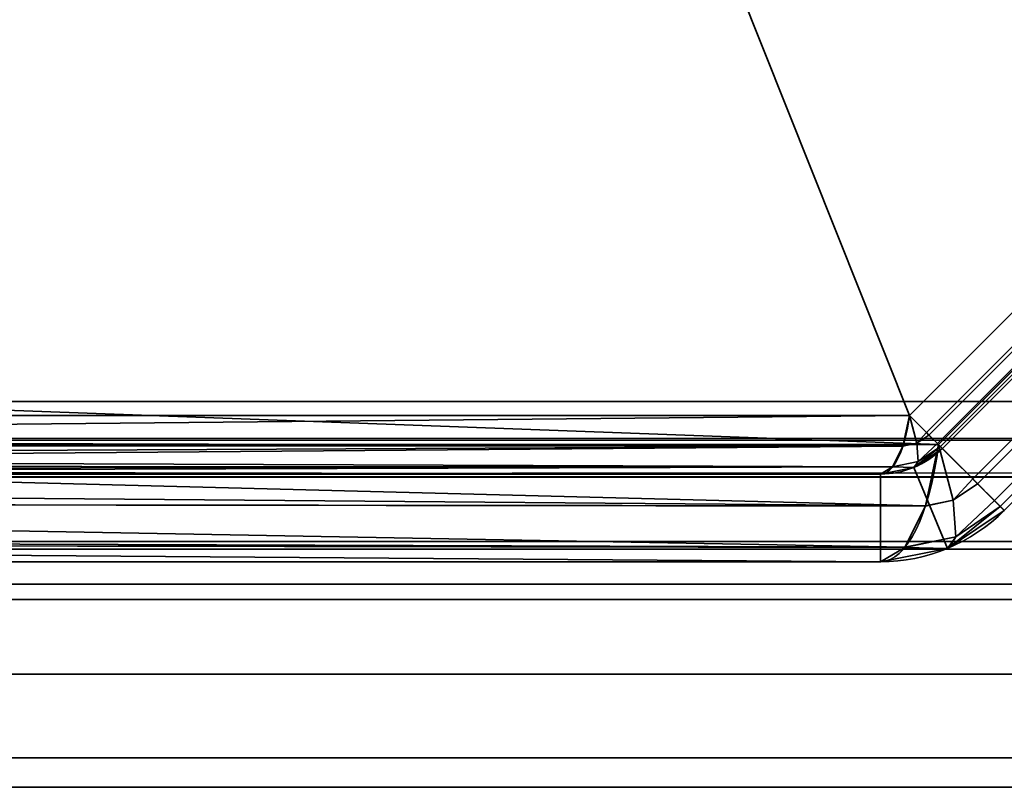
# Model space of a CAD drawing. Header units: millimetres. Extents: x -527 to 5177, y -116 to 161.
# Tile 660 of 1056: x 2561 to 2569, y -29 to -23. Entities that reach past the tile are written whole.
import ezdxf

# ---------------------------------------------------------------- set-up
doc = ezdxf.new("R2010")
doc.units = ezdxf.units.MM
doc.layers.add('151', color=7, linetype='Continuous', true_color=0xffffff)

# ---------------------------------------------------------------- blocks, each defined once
blk = doc.blocks.new('UG_SURFACE_212')
at = {"layer": '151', "color": 252, "linetype": 'Continuous', "lineweight": 35}
for points in [[(2571.9199, -27.8, 2023.33), (2571.9199, -27.8, -7.75), (2523.0801, -27.8, -7.75), (2523.0801, -27.8, 2072.17)], [(2571.9199, -27.8, 2023.33), (2523.0801, -27.8, 2072.17), (2523.0801, -29.3, 2072.17), (2571.9199, -29.3, 2023.33)], [(2571.9199, -29.3, -7.75), (2523.0801, -29.3, -7.75), (2523.0801, -27.8, -7.75), (2571.9199, -27.8, -7.75)], [(2571.9199, -29.3, 2023.33), (2523.0801, -29.3, 2072.17), (2523.0801, -29.3, -7.75), (2571.9199, -29.3, -7.75)]]:
    blk.add_3dface(points, dxfattribs=at)
blk = doc.blocks.new('UG_SURFACE_213')
at = {"layer": '151', "color": 252, "linetype": 'Continuous', "lineweight": 35}
for points in [[(2571.9199, -27.8, 2023.33), (2571.9199, -27.8, -7.75), (2523.0801, -27.8, -7.75), (2523.0801, -27.8, 2072.17)], [(2571.9199, -27.8, 2023.33), (2523.0801, -27.8, 2072.17), (2523.0801, -29.3, 2072.17), (2571.9199, -29.3, 2023.33)], [(2571.9199, -29.3, -7.75), (2523.0801, -29.3, -7.75), (2523.0801, -27.8, -7.75), (2571.9199, -27.8, -7.75)], [(2571.9199, -29.3, 2023.33), (2523.0801, -29.3, 2072.17), (2523.0801, -29.3, -7.75), (2571.9199, -29.3, -7.75)]]:
    blk.add_3dface(points, dxfattribs=at)
blk = doc.blocks.new('UG_SURFACE_214')
at = {"layer": '151', "color": 252, "linetype": 'Continuous', "lineweight": 35}
for points in [[(2520, -9.3, 2075.2499), (2520, -26.22, 2075.2499), (3480, -26.22, 2075.2499), (3480, -9.3, 2075.2499)], [(2521.5001, -9.3, 2073.75), (3478.4999, -9.3, 2073.75), (3478.4999, -26.22, 2073.75), (2521.5001, -26.22, 2073.75)], [(3480, -26.22, 2075.2499), (2520, -26.22, 2075.2499), (2520.0591, -26.8209, 2075.1908)], [(3479.9409, -26.8209, 2075.1908), (3480, -26.22, 2075.2499), (2520.0591, -26.8209, 2075.1908)], [(2521.5304, -26.5282, 2073.7197), (2521.5001, -26.22, 2073.75), (3478.4999, -26.22, 2073.75)], [(2521.5304, -26.5282, 2073.7197), (3478.4999, -26.22, 2073.75), (3478.4696, -26.5282, 2073.7197)], [(3478.4696, -26.5282, 2073.7197), (3478.3797, -26.8246, 2073.6296), (2521.6203, -26.8246, 2073.6296), (2521.5304, -26.5282, 2073.7197)], [(2520.0591, -26.8209, 2075.1908), (2520.2343, -27.3987, 2075.0155), (3479.7657, -27.3987, 2075.0155), (3479.9409, -26.8209, 2075.1908)], [(3478.0371, -27.3372, 2073.2872), (2521.9629, -27.3372, 2073.2872), (2521.6203, -26.8246, 2073.6296), (3478.3797, -26.8246, 2073.6296)], [(3477.5248, -27.6797, 2072.7746), (2522.4752, -27.6797, 2072.7746), (2521.9629, -27.3372, 2073.2872), (3478.0371, -27.3372, 2073.2872)], [(3479.7657, -27.3987, 2075.0155), (2520.2343, -27.3987, 2075.0155), (2520.9022, -28.3979, 2074.348), (3479.0978, -28.3979, 2074.348)], [(3476.9199, -27.8, 2072.17), (2523.0801, -27.8, 2072.17), (2522.4752, -27.6797, 2072.7746), (3477.5248, -27.6797, 2072.7746)], [(2571.9199, -29.3, 2023.33), (2523.0801, -29.3, 2072.17), (2523.0801, -27.8, 2072.17), (2571.9199, -27.8, 2023.33)], [(2523.0801, -27.8, 2072.17), (3476.9199, -27.8, 2072.17), (3428.0801, -27.8, 2023.33), (2571.9199, -27.8, 2023.33)], [(3479.0978, -28.3979, 2074.348), (2520.9022, -28.3979, 2074.348), (2521.9014, -29.0655, 2073.3488), (3478.0986, -29.0655, 2073.3488)], [(3478.0986, -29.0655, 2073.3488), (2521.9014, -29.0655, 2073.3488), (2523.0801, -29.3, 2072.17), (3476.9199, -29.3, 2072.17)], [(2523.0801, -29.3, 2072.17), (2571.9199, -29.3, 2023.33), (3428.0801, -29.3, 2023.33), (3476.9199, -29.3, 2072.17)]]:
    blk.add_3dface(points, dxfattribs=at)
blk = doc.blocks.new('UG_SURFACE_282')
at = {"layer": '151', "color": 252, "linetype": 'Continuous', "lineweight": 35}
for points in [[(2558.8675, -2.8266, 1159.1071), (2548.8267, -12.8675, 1159.1071), (2548.8267, -26.3324, 1164.1695), (2568.2526, -26.3324, 1171.4731)], [(2568.2526, -26.3324, 1171.4731), (2572.3324, -22.2525, 1171.4731), (2572.3324, -2.8266, 1164.1695), (2558.8675, -2.8266, 1159.1071)], [(2572.3324, -22.2525, 998.5269), (2568.2526, -26.3324, 998.5269), (2548.8267, -26.3324, 1005.8305), (2548.8267, -12.8675, 1010.893)], [(2572.5648, -22.4849, 1170.855), (2568.4848, -26.5648, 1170.855), (2549.5267, -25.8676, 1163.4651), (2549.5267, -13.1575, 1158.6864)], [(2549.5267, -13.1575, 1011.3136), (2549.5267, -25.8676, 1006.5348), (2568.4848, -26.5648, 999.1449), (2572.5648, -22.4849, 999.1449)], [(2568.3887, -26.4687, 1171.634), (2572.4688, -22.3888, 1171.634), (2572.3324, -22.2525, 1171.4731), (2568.2526, -26.3324, 1171.4731)], [(2572.4688, -22.3888, 998.3661), (2568.3887, -26.4687, 998.3661), (2568.2526, -26.3324, 998.5269), (2572.3324, -22.2525, 998.5269)], [(2572.4883, -22.4084, 1171.6572), (2572.4688, -22.3888, 1171.634), (2568.3887, -26.4687, 1171.634), (2568.4085, -26.4883, 1171.6572)], [(2568.4085, -26.4883, 998.3429), (2568.3887, -26.4687, 998.3661), (2572.4688, -22.3888, 998.3661), (2572.4883, -22.4084, 998.3429)], [(2568.4085, -26.4883, 1171.6572), (2568.476, -26.556, 1171.8491), (2572.556, -22.4761, 1171.8491), (2572.4883, -22.4084, 1171.6572)], [(2572.4883, -22.4084, 998.3429), (2572.556, -22.4761, 998.1508), (2568.476, -26.556, 998.1508), (2568.4085, -26.4883, 998.3429)], [(2572.5789, -22.499, 1171.9142), (2572.556, -22.4761, 1171.8491), (2568.476, -26.556, 1171.8491), (2568.4991, -26.5789, 1171.9142)], [(2568.4991, -26.5789, 998.0857), (2568.476, -26.556, 998.1508), (2572.556, -22.4761, 998.1508), (2572.5789, -22.499, 998.0857)], [(2572.8374, -22.7575, 1171.1767), (2568.7575, -26.8374, 1171.1767), (2568.4848, -26.5648, 1170.855), (2572.5648, -22.4849, 1170.855)], [(2568.7575, -26.8374, 998.8233), (2572.8374, -22.7575, 998.8233), (2572.5648, -22.4849, 999.1449), (2568.4848, -26.5648, 999.1449)], [(2568.4991, -26.5789, 1171.9142), (2568.5151, -26.595, 1172.0912), (2572.5949, -22.5151, 1172.0912), (2572.5789, -22.499, 1171.9142)], [(2572.5789, -22.499, 998.0857), (2572.5949, -22.5151, 997.9088), (2568.5151, -26.595, 997.9088), (2568.4991, -26.5789, 998.0857)], [(2572.5949, -22.5151, 1172.0912), (2568.5151, -26.595, 1172.0912), (2568.5151, -26.595, 1190.0001), (2572.5949, -22.5151, 1190.0001)], [(2568.5151, -26.595, 997.9088), (2572.5949, -22.5151, 997.9088), (2572.5949, -22.5151, 980), (2568.5151, -26.595, 980)], [(2572.5949, -22.5151, 1190.0001), (2568.5151, -26.595, 1190.0001), (2569.01, -27.0899, 1190.0001), (2573.0898, -23.0101, 1190.0001)], [(2573.0898, -23.0101, 980), (2569.01, -27.0899, 980), (2568.5151, -26.595, 980), (2572.5949, -22.5151, 980)], [(2568.7969, -26.8767, 1171.223), (2568.7575, -26.8374, 1171.1767), (2572.8374, -22.7575, 1171.1767), (2572.8767, -22.7968, 1171.223)], [(2572.8767, -22.7968, 998.7769), (2572.8374, -22.7575, 998.8233), (2568.7575, -26.8374, 998.8233), (2568.7969, -26.8767, 998.7769)], [(2572.8767, -22.7968, 1171.223), (2573.0119, -22.9321, 1171.6071), (2568.9321, -27.012, 1171.6071), (2568.7969, -26.8767, 1171.223)], [(2568.7969, -26.8767, 998.7769), (2568.9321, -27.012, 998.3928), (2573.0119, -22.9321, 998.3928), (2572.8767, -22.7968, 998.7769)], [(2568.9778, -27.0578, 1171.7373), (2568.9321, -27.012, 1171.6071), (2573.0119, -22.9321, 1171.6071), (2573.0579, -22.9779, 1171.7373)], [(2573.0579, -22.9779, 998.2627), (2573.0119, -22.9321, 998.3928), (2568.9321, -27.012, 998.3928), (2568.9778, -27.0578, 998.2627)], [(2573.0579, -22.9779, 1171.7373), (2573.0898, -23.0101, 1172.0912), (2569.01, -27.0899, 1172.0912), (2568.9778, -27.0578, 1171.7373)], [(2568.9778, -27.0578, 998.2627), (2569.01, -27.0899, 997.9088), (2573.0898, -23.0101, 997.9088), (2573.0579, -22.9779, 998.2627)], [(2569.01, -27.0899, 1172.0912), (2573.0898, -23.0101, 1172.0912), (2573.0898, -23.0101, 1190.0001), (2569.01, -27.0899, 1190.0001)], [(2573.0898, -23.0101, 997.9088), (2569.01, -27.0899, 997.9088), (2569.01, -27.0899, 980), (2573.0898, -23.0101, 980)], [(2568.4848, -26.5648, 1170.855), (2549.4075, -26.5648, 1163.6825), (2549.5267, -25.8676, 1163.4651)], [(2549.5267, -25.8676, 1006.5348), (2549.4075, -26.5648, 1006.3175), (2568.4848, -26.5648, 999.1449)], [(2568.2526, -26.3324, 1171.4731), (2548.8267, -26.3324, 1164.1695), (2548.7909, -26.5217, 1164.2646)], [(2548.7909, -26.5217, 1164.2646), (2568.2003, -26.5766, 1171.6117), (2568.2526, -26.3324, 1171.4731)], [(2568.2526, -26.3324, 998.5269), (2568.2003, -26.5766, 998.3883), (2548.7909, -26.5217, 1005.7354)], [(2548.7909, -26.5217, 1005.7354), (2548.8267, -26.3324, 1005.8305), (2568.2526, -26.3324, 998.5269)], [(2568.3112, -26.5545, 998.3545), (2568.2001, -26.578, 998.3875), (2568.2003, -26.5766, 998.3883), (2568.2526, -26.3324, 998.5269)], [(2568.3112, -26.5545, 1171.6455), (2568.2526, -26.3324, 1171.4731), (2568.2003, -26.5766, 1171.6117)], [(2568.3887, -26.4687, 1171.634), (2568.2526, -26.3324, 1171.4731), (2568.3112, -26.5545, 1171.6455)], [(2568.3112, -26.5545, 998.3545), (2568.2526, -26.3324, 998.5269), (2568.3887, -26.4687, 998.3661)], [(2568.3112, -26.5545, 1171.6455), (2568.4085, -26.4883, 1171.6572), (2568.3887, -26.4687, 1171.634)], [(2568.3887, -26.4687, 998.3661), (2568.4085, -26.4883, 998.3429), (2568.3112, -26.5545, 998.3545)], [(2568.476, -26.556, 1171.8491), (2568.4085, -26.4883, 1171.6572), (2568.3112, -26.5545, 1171.6455), (2568.3208, -26.7002, 1171.8929)], [(2568.3208, -26.7002, 998.1071), (2568.3112, -26.5545, 998.3545), (2568.4085, -26.4883, 998.3429), (2568.476, -26.556, 998.1508)], [(2568.2001, -26.578, 998.3875), (2548.6915, -26.7352, 1005.471), (2548.7366, -26.6713, 1005.5912)], [(2568.2001, -26.578, 998.3875), (2568.1183, -26.7412, 998.1701), (2548.6915, -26.7352, 1005.471)], [(2568.2001, -26.578, 1171.6125), (2548.7728, -26.5714, 1164.3126), (2548.7366, -26.6713, 1164.4089)], [(2568.2001, -26.578, 998.3875), (2548.7366, -26.6713, 1005.5912), (2548.7728, -26.5714, 1005.6875)], [(2568.1183, -26.7412, 1171.8299), (2568.2001, -26.578, 1171.6125), (2548.7366, -26.6713, 1164.4089)], [(2548.7909, -26.5217, 1164.2646), (2548.7728, -26.5714, 1164.3126), (2568.2003, -26.5766, 1171.6117)], [(2568.2003, -26.5766, 998.3883), (2548.7728, -26.5714, 1005.6875), (2548.7909, -26.5217, 1005.7354)], [(2568.2001, -26.578, 1171.6125), (2568.2003, -26.5766, 1171.6117), (2548.7728, -26.5714, 1164.3126)], [(2548.7728, -26.5714, 1005.6875), (2568.2003, -26.5766, 998.3883), (2568.2001, -26.578, 998.3875)], [(2568.3806, -27.0531, 1171.1322), (2549.1848, -26.895, 1163.7784), (2549.4075, -26.5648, 1163.6825)], [(2549.4075, -26.5648, 1006.3175), (2549.1848, -26.895, 1006.2215), (2568.3806, -27.0531, 998.8678)], [(2549.4075, -26.5648, 1163.6825), (2568.4848, -26.5648, 1170.855), (2568.3806, -27.0531, 1171.1322)], [(2568.3806, -27.0531, 998.8678), (2568.4848, -26.5648, 999.1449), (2549.4075, -26.5648, 1006.3175)], [(2568.3208, -26.7002, 1171.8929), (2568.3112, -26.5545, 1171.6455), (2568.2001, -26.578, 1171.6125), (2568.1183, -26.7412, 1171.8299)], [(2568.1183, -26.7412, 998.1701), (2568.2001, -26.578, 998.3875), (2568.3112, -26.5545, 998.3545), (2568.3208, -26.7002, 998.1071)], [(2568.2003, -26.5766, 1171.6117), (2568.2001, -26.578, 1171.6125), (2568.3112, -26.5545, 1171.6455)], [(2568.2957, -26.7416, 1172.0912), (2568.5151, -26.595, 1172.0912), (2568.4991, -26.5789, 1171.9142)], [(2568.4991, -26.5789, 1171.9142), (2568.3208, -26.7002, 1171.8929), (2568.2957, -26.7416, 1172.0912)], [(2568.2957, -26.7416, 997.9088), (2568.3208, -26.7002, 998.1071), (2568.4991, -26.5789, 998.0857)], [(2568.4991, -26.5789, 998.0857), (2568.5151, -26.595, 997.9088), (2568.2957, -26.7416, 997.9088)], [(2568.3208, -26.7002, 1171.8929), (2568.4991, -26.5789, 1171.9142), (2568.476, -26.556, 1171.8491)], [(2568.476, -26.556, 998.1508), (2568.4991, -26.5789, 998.0857), (2568.3208, -26.7002, 998.1071)], [(2568.3806, -27.0531, 1171.1322), (2568.4848, -26.5648, 1170.855), (2568.6023, -27.0091, 1171.1998)], [(2568.6023, -27.0091, 998.8002), (2568.4848, -26.5648, 999.1449), (2568.3806, -27.0531, 998.8678)], [(2568.6023, -27.0091, 1171.1998), (2568.4848, -26.5648, 1170.855), (2568.7575, -26.8374, 1171.1767)], [(2568.7575, -26.8374, 998.8233), (2568.4848, -26.5648, 999.1449), (2568.6023, -27.0091, 998.8002)], [(2568.2881, -26.7467, 1190.0001), (2568.5151, -26.595, 1190.0001), (2568.5151, -26.595, 1172.0912), (2568.2957, -26.7416, 1172.0912)], [(2568.5151, -26.595, 980), (2568.2881, -26.7467, 980), (2568.2881, -26.7467, 997.9088), (2568.2957, -26.7416, 997.9088)], [(2568.5151, -26.595, 1190.0001), (2568.2881, -26.7467, 1190.0001), (2568.5558, -27.3934, 1190.0001), (2569.01, -27.0899, 1190.0001)], [(2569.01, -27.0899, 980), (2568.5558, -27.3934, 980), (2568.2881, -26.7467, 980), (2568.5151, -26.595, 980)], [(2568.2957, -26.7416, 997.9088), (2568.5151, -26.595, 997.9088), (2568.5151, -26.595, 980)], [(2568.1174, -26.7431, 1171.8326), (2548.6915, -26.7352, 1164.529), (2548.6689, -26.767, 1164.5888)], [(2568.1174, -26.7431, 998.1675), (2548.6689, -26.767, 1005.4111), (2548.6915, -26.7352, 1005.471)], [(2548.7366, -26.6713, 1164.4089), (2548.6915, -26.7352, 1164.529), (2568.1183, -26.7412, 1171.8299)], [(2568.1174, -26.7431, 1171.8326), (2568.1183, -26.7412, 1171.8299), (2548.6915, -26.7352, 1164.529)], [(2548.6915, -26.7352, 1005.471), (2568.1183, -26.7412, 998.1701), (2568.1174, -26.7431, 998.1675)], [(2568.2881, -26.7467, 1172.0912), (2568.3208, -26.7002, 1171.8929), (2568.1174, -26.7431, 1171.8326)], [(2568.1183, -26.7412, 1171.8299), (2568.1174, -26.7431, 1171.8326), (2568.3208, -26.7002, 1171.8929)], [(2568.3208, -26.7002, 998.1071), (2568.1174, -26.7431, 998.1675), (2568.1183, -26.7412, 998.1701)], [(2568.1174, -26.7431, 998.1675), (2568.3208, -26.7002, 998.1071), (2568.2881, -26.7467, 997.9088)], [(2568.2881, -26.7467, 1172.0912), (2568.2957, -26.7416, 1172.0912), (2568.3208, -26.7002, 1171.8929)], [(2568.3208, -26.7002, 998.1071), (2568.2957, -26.7416, 997.9088), (2568.2881, -26.7467, 997.9088)], [(2548.5942, -26.8, 1005.2124), (2568.0201, -26.8, 997.9088), (2568.0201, -26.8, 980), (2547.6, -26.8, 980)], [(2568.0201, -27.5, 980), (2547.6, -27.5, 980), (2547.6, -26.8, 980), (2568.0201, -26.8, 980)], [(2568.1174, -26.7431, 998.1675), (2548.5942, -26.8, 1005.2124), (2548.6689, -26.767, 1005.4111)], [(2568.1174, -26.7431, 998.1675), (2568.0201, -26.8, 997.9088), (2548.5942, -26.8, 1005.2124)], [(2548.6689, -26.767, 1164.5888), (2548.5942, -26.8, 1164.7875), (2568.0201, -26.8, 1172.0912)], [(2568.0201, -26.8, 1172.0912), (2548.5942, -26.8, 1164.7875), (2549, -26.8, 1165)], [(2568.0201, -26.8, 1172.0912), (2568.1174, -26.7431, 1171.8326), (2548.6689, -26.767, 1164.5888)], [(2549, -26.8, 1165), (2568.0201, -26.8, 1190.0001), (2568.0201, -26.8, 1172.0912)], [(2549, -26.8, 1165), (2551.0001, -26.8, 1190.0001), (2568.0201, -26.8, 1190.0001)], [(2568.0201, -26.8, 1190.0001), (2551.0001, -26.8, 1190.0001), (2551.0001, -27.5, 1190.0001), (2568.0201, -27.5, 1190.0001)], [(2568.1174, -26.7431, 1171.8326), (2568.0201, -26.8, 1172.0912), (2568.2881, -26.7467, 1172.0912)], [(2568.2881, -26.7467, 997.9088), (2568.0201, -26.8, 997.9088), (2568.1174, -26.7431, 998.1675)], [(2568.0201, -26.8, 1172.0912), (2568.0201, -26.8, 1190.0001), (2568.2881, -26.7467, 1190.0001), (2568.2881, -26.7467, 1172.0912)], [(2568.0201, -26.8, 980), (2568.0201, -26.8, 997.9088), (2568.2881, -26.7467, 997.9088), (2568.2881, -26.7467, 980)], [(2568.0201, -27.5, 1190.0001), (2568.5558, -27.3934, 1190.0001), (2568.2881, -26.7467, 1190.0001), (2568.0201, -26.8, 1190.0001)], [(2568.0201, -26.8, 980), (2568.2881, -26.7467, 980), (2568.5558, -27.3934, 980), (2568.0201, -27.5, 980)], [(2568.2957, -26.7416, 1172.0912), (2568.2881, -26.7467, 1172.0912), (2568.2881, -26.7467, 1190.0001)], [(2568.3806, -27.0531, 1171.1322), (2548.9883, -27.0309, 1163.8631), (2549.1848, -26.895, 1163.7784)], [(2549.1848, -26.895, 1006.2215), (2548.9883, -27.0309, 1006.1369), (2568.3806, -27.0531, 998.8678)], [(2568.7575, -26.8374, 1171.1767), (2568.7969, -26.8767, 1171.223), (2568.6023, -27.0091, 1171.1998)], [(2568.6023, -27.0091, 998.8002), (2568.7969, -26.8767, 998.7769), (2568.7575, -26.8374, 998.8233)], [(2568.6216, -27.3003, 1171.6945), (2568.6023, -27.0091, 1171.1998), (2568.7969, -26.8767, 1171.223), (2568.9321, -27.012, 1171.6071)], [(2568.9321, -27.012, 998.3928), (2568.7969, -26.8767, 998.7769), (2568.6023, -27.0091, 998.8002), (2568.6216, -27.3003, 998.3054)], [(2568.2166, -27.3824, 1171.5686), (2548.5735, -27.3178, 1164.0419), (2548.9883, -27.0309, 1163.8631)], [(2548.9883, -27.0309, 1006.1369), (2548.5735, -27.3178, 1005.9581), (2568.2166, -27.3824, 998.4314)], [(2548.9883, -27.0309, 1163.8631), (2568.3806, -27.0531, 1171.1322), (2568.3801, -27.056, 1171.1339)], [(2548.9883, -27.0309, 1163.8631), (2568.3801, -27.056, 1171.1339), (2568.2166, -27.3824, 1171.5686)], [(2568.2166, -27.3824, 998.4314), (2568.3801, -27.056, 998.8661), (2548.9883, -27.0309, 1006.1369)], [(2568.3801, -27.056, 998.8661), (2568.3806, -27.0531, 998.8678), (2548.9883, -27.0309, 1006.1369)], [(2568.2166, -27.3824, 1171.5686), (2568.3801, -27.056, 1171.1339), (2568.6023, -27.0091, 1171.1998), (2568.6216, -27.3003, 1171.6945)], [(2568.6216, -27.3003, 998.3054), (2568.6023, -27.0091, 998.8002), (2568.3801, -27.056, 998.8661), (2568.2166, -27.3824, 998.4314)], [(2568.6023, -27.0091, 1171.1998), (2568.3801, -27.056, 1171.1339), (2568.3806, -27.0531, 1171.1322)], [(2568.3806, -27.0531, 998.8678), (2568.3801, -27.056, 998.8661), (2568.6023, -27.0091, 998.8002)], [(2568.9321, -27.012, 1171.6071), (2568.9778, -27.0578, 1171.7373), (2568.6216, -27.3003, 1171.6945)], [(2568.6216, -27.3003, 998.3054), (2568.9778, -27.0578, 998.2627), (2568.9321, -27.012, 998.3928)], [(2569.01, -27.0899, 1190.0001), (2568.5558, -27.3934, 1190.0001), (2568.5558, -27.3934, 1172.0912), (2568.5713, -27.3832, 1172.0912)], [(2568.5558, -27.3934, 980), (2569.01, -27.0899, 980), (2569.01, -27.0899, 997.9088), (2568.5713, -27.3832, 997.9088)], [(2568.5713, -27.3832, 1172.0912), (2568.6216, -27.3003, 1171.6945), (2568.9778, -27.0578, 1171.7373)], [(2568.9778, -27.0578, 1171.7373), (2569.01, -27.0899, 1172.0912), (2568.5713, -27.3832, 1172.0912)], [(2568.5713, -27.3832, 997.9088), (2569.01, -27.0899, 997.9088), (2568.9778, -27.0578, 998.2627)], [(2568.9778, -27.0578, 998.2627), (2568.6216, -27.3003, 998.3054), (2568.5713, -27.3832, 997.9088)], [(2568.5713, -27.3832, 1172.0912), (2569.01, -27.0899, 1172.0912), (2569.01, -27.0899, 1190.0001)], [(2568.0201, -27.5, 1172.0912), (2547.6589, -27.5, 1164.436), (2548.388, -27.3547, 1164.1217)], [(2548.388, -27.3547, 1005.8782), (2547.6589, -27.5, 1005.5641), (2568.0201, -27.5, 997.9088)], [(2568.2166, -27.3824, 1171.5686), (2548.388, -27.3547, 1164.1217), (2548.5735, -27.3178, 1164.0419)], [(2548.5735, -27.3178, 1005.9581), (2548.388, -27.3547, 1005.8782), (2568.2166, -27.3824, 998.4314)], [(2548.388, -27.3547, 1164.1217), (2568.2166, -27.3824, 1171.5686), (2568.2147, -27.3863, 1171.5738)], [(2548.388, -27.3547, 1164.1217), (2568.2147, -27.3863, 1171.5738), (2568.0201, -27.5, 1172.0912)], [(2568.0201, -27.5, 997.9088), (2568.2147, -27.3863, 998.4262), (2548.388, -27.3547, 1005.8782)], [(2568.2147, -27.3863, 998.4262), (2568.2166, -27.3824, 998.4314), (2548.388, -27.3547, 1005.8782)], [(2568.6216, -27.3003, 1171.6945), (2568.2147, -27.3863, 1171.5738), (2568.2166, -27.3824, 1171.5686)], [(2568.2147, -27.3863, 1171.5738), (2568.6216, -27.3003, 1171.6945), (2568.5558, -27.3934, 1172.0912)], [(2568.5558, -27.3934, 997.9088), (2568.6216, -27.3003, 998.3054), (2568.2147, -27.3863, 998.4262)], [(2568.2166, -27.3824, 998.4314), (2568.2147, -27.3863, 998.4262), (2568.6216, -27.3003, 998.3054)], [(2568.6216, -27.3003, 1171.6945), (2568.5713, -27.3832, 1172.0912), (2568.5558, -27.3934, 1172.0912)], [(2568.5558, -27.3934, 997.9088), (2568.5713, -27.3832, 997.9088), (2568.6216, -27.3003, 998.3054)], [(2568.5558, -27.3934, 1172.0912), (2568.0201, -27.5, 1172.0912), (2568.2147, -27.3863, 1171.5738)], [(2568.2147, -27.3863, 998.4262), (2568.0201, -27.5, 997.9088), (2568.5558, -27.3934, 997.9088)], [(2568.5558, -27.3934, 1172.0912), (2568.5558, -27.3934, 1190.0001), (2568.0201, -27.5, 1190.0001), (2568.0201, -27.5, 1172.0912)], [(2568.5558, -27.3934, 980), (2568.5558, -27.3934, 997.9088), (2568.0201, -27.5, 997.9088), (2568.0201, -27.5, 980)], [(2568.5713, -27.3832, 997.9088), (2568.5558, -27.3934, 997.9088), (2568.5558, -27.3934, 980)], [(2547.6, -27.5, 980), (2568.0201, -27.5, 980), (2568.0201, -27.5, 997.9088), (2547.6589, -27.5, 1005.5641)], [(2549, -27.5, 1165), (2547.6589, -27.5, 1164.436), (2568.0201, -27.5, 1172.0912)], [(2568.0201, -27.5, 1172.0912), (2568.0201, -27.5, 1190.0001), (2551.0001, -27.5, 1190.0001), (2549, -27.5, 1177.3725)], [(2549, -27.5, 1177.3725), (2549, -27.5, 1165), (2568.0201, -27.5, 1172.0912)]]:
    blk.add_3dface(points, dxfattribs=at)
blk = doc.blocks.new('UG_SURFACE_285')
at = {"layer": '151', "color": 252, "linetype": 'Continuous', "lineweight": 35}
for points in [[(2558.8675, -2.8266, 1159.1071), (2548.8267, -12.8675, 1159.1071), (2548.8267, -26.3324, 1164.1695), (2568.2526, -26.3324, 1171.4731)], [(2568.2526, -26.3324, 1171.4731), (2572.3324, -22.2525, 1171.4731), (2572.3324, -2.8266, 1164.1695), (2558.8675, -2.8266, 1159.1071)], [(2572.3324, -22.2525, 998.5269), (2568.2526, -26.3324, 998.5269), (2548.8267, -26.3324, 1005.8305), (2548.8267, -12.8675, 1010.893)], [(2572.5648, -22.4849, 1170.855), (2568.4848, -26.5648, 1170.855), (2549.5267, -25.8676, 1163.4651), (2549.5267, -13.1575, 1158.6864)], [(2549.5267, -13.1575, 1011.3136), (2549.5267, -25.8676, 1006.5348), (2568.4848, -26.5648, 999.1449), (2572.5648, -22.4849, 999.1449)], [(2568.3887, -26.4687, 1171.634), (2572.4688, -22.3888, 1171.634), (2572.3324, -22.2525, 1171.4731), (2568.2526, -26.3324, 1171.4731)], [(2572.4688, -22.3888, 998.3661), (2568.3887, -26.4687, 998.3661), (2568.2526, -26.3324, 998.5269), (2572.3324, -22.2525, 998.5269)], [(2572.4883, -22.4084, 1171.6572), (2572.4688, -22.3888, 1171.634), (2568.3887, -26.4687, 1171.634), (2568.4085, -26.4883, 1171.6572)], [(2568.4085, -26.4883, 998.3429), (2568.3887, -26.4687, 998.3661), (2572.4688, -22.3888, 998.3661), (2572.4883, -22.4084, 998.3429)], [(2568.4085, -26.4883, 1171.6572), (2568.476, -26.556, 1171.8491), (2572.556, -22.4761, 1171.8491), (2572.4883, -22.4084, 1171.6572)], [(2572.4883, -22.4084, 998.3429), (2572.556, -22.4761, 998.1508), (2568.476, -26.556, 998.1508), (2568.4085, -26.4883, 998.3429)], [(2572.5789, -22.499, 1171.9142), (2572.556, -22.4761, 1171.8491), (2568.476, -26.556, 1171.8491), (2568.4991, -26.5789, 1171.9142)], [(2568.4991, -26.5789, 998.0857), (2568.476, -26.556, 998.1508), (2572.556, -22.4761, 998.1508), (2572.5789, -22.499, 998.0857)], [(2572.8374, -22.7575, 1171.1767), (2568.7575, -26.8374, 1171.1767), (2568.4848, -26.5648, 1170.855), (2572.5648, -22.4849, 1170.855)], [(2568.7575, -26.8374, 998.8233), (2572.8374, -22.7575, 998.8233), (2572.5648, -22.4849, 999.1449), (2568.4848, -26.5648, 999.1449)], [(2568.4991, -26.5789, 1171.9142), (2568.5151, -26.595, 1172.0912), (2572.5949, -22.5151, 1172.0912), (2572.5789, -22.499, 1171.9142)], [(2572.5789, -22.499, 998.0857), (2572.5949, -22.5151, 997.9088), (2568.5151, -26.595, 997.9088), (2568.4991, -26.5789, 998.0857)], [(2572.5949, -22.5151, 1172.0912), (2568.5151, -26.595, 1172.0912), (2568.5151, -26.595, 1190.0001), (2572.5949, -22.5151, 1190.0001)], [(2568.5151, -26.595, 997.9088), (2572.5949, -22.5151, 997.9088), (2572.5949, -22.5151, 980), (2568.5151, -26.595, 980)], [(2572.5949, -22.5151, 1190.0001), (2568.5151, -26.595, 1190.0001), (2569.01, -27.0899, 1190.0001), (2573.0898, -23.0101, 1190.0001)], [(2573.0898, -23.0101, 980), (2569.01, -27.0899, 980), (2568.5151, -26.595, 980), (2572.5949, -22.5151, 980)], [(2568.7969, -26.8767, 1171.223), (2568.7575, -26.8374, 1171.1767), (2572.8374, -22.7575, 1171.1767), (2572.8767, -22.7968, 1171.223)], [(2572.8767, -22.7968, 998.7769), (2572.8374, -22.7575, 998.8233), (2568.7575, -26.8374, 998.8233), (2568.7969, -26.8767, 998.7769)], [(2572.8767, -22.7968, 1171.223), (2573.0119, -22.9321, 1171.6071), (2568.9321, -27.012, 1171.6071), (2568.7969, -26.8767, 1171.223)], [(2568.7969, -26.8767, 998.7769), (2568.9321, -27.012, 998.3928), (2573.0119, -22.9321, 998.3928), (2572.8767, -22.7968, 998.7769)], [(2568.9778, -27.0578, 1171.7373), (2568.9321, -27.012, 1171.6071), (2573.0119, -22.9321, 1171.6071), (2573.0579, -22.9779, 1171.7373)], [(2573.0579, -22.9779, 998.2627), (2573.0119, -22.9321, 998.3928), (2568.9321, -27.012, 998.3928), (2568.9778, -27.0578, 998.2627)], [(2573.0579, -22.9779, 1171.7373), (2573.0898, -23.0101, 1172.0912), (2569.01, -27.0899, 1172.0912), (2568.9778, -27.0578, 1171.7373)], [(2568.9778, -27.0578, 998.2627), (2569.01, -27.0899, 997.9088), (2573.0898, -23.0101, 997.9088), (2573.0579, -22.9779, 998.2627)], [(2569.01, -27.0899, 1172.0912), (2573.0898, -23.0101, 1172.0912), (2573.0898, -23.0101, 1190.0001), (2569.01, -27.0899, 1190.0001)], [(2573.0898, -23.0101, 997.9088), (2569.01, -27.0899, 997.9088), (2569.01, -27.0899, 980), (2573.0898, -23.0101, 980)], [(2568.4848, -26.5648, 1170.855), (2549.4075, -26.5648, 1163.6825), (2549.5267, -25.8676, 1163.4651)], [(2549.5267, -25.8676, 1006.5348), (2549.4075, -26.5648, 1006.3175), (2568.4848, -26.5648, 999.1449)], [(2568.2526, -26.3324, 1171.4731), (2548.8267, -26.3324, 1164.1695), (2548.7909, -26.5217, 1164.2646)], [(2548.7909, -26.5217, 1164.2646), (2568.2003, -26.5766, 1171.6117), (2568.2526, -26.3324, 1171.4731)], [(2568.2526, -26.3324, 998.5269), (2568.2003, -26.5766, 998.3883), (2548.7909, -26.5217, 1005.7354)], [(2548.7909, -26.5217, 1005.7354), (2548.8267, -26.3324, 1005.8305), (2568.2526, -26.3324, 998.5269)], [(2568.3112, -26.5545, 998.3545), (2568.2001, -26.578, 998.3875), (2568.2003, -26.5766, 998.3883), (2568.2526, -26.3324, 998.5269)], [(2568.3112, -26.5545, 1171.6455), (2568.2526, -26.3324, 1171.4731), (2568.2003, -26.5766, 1171.6117)], [(2568.3887, -26.4687, 1171.634), (2568.2526, -26.3324, 1171.4731), (2568.3112, -26.5545, 1171.6455)], [(2568.3112, -26.5545, 998.3545), (2568.2526, -26.3324, 998.5269), (2568.3887, -26.4687, 998.3661)], [(2568.3112, -26.5545, 1171.6455), (2568.4085, -26.4883, 1171.6572), (2568.3887, -26.4687, 1171.634)], [(2568.3887, -26.4687, 998.3661), (2568.4085, -26.4883, 998.3429), (2568.3112, -26.5545, 998.3545)], [(2568.476, -26.556, 1171.8491), (2568.4085, -26.4883, 1171.6572), (2568.3112, -26.5545, 1171.6455), (2568.3208, -26.7002, 1171.8929)], [(2568.3208, -26.7002, 998.1071), (2568.3112, -26.5545, 998.3545), (2568.4085, -26.4883, 998.3429), (2568.476, -26.556, 998.1508)], [(2568.2001, -26.578, 998.3875), (2548.6915, -26.7352, 1005.471), (2548.7366, -26.6713, 1005.5912)], [(2568.2001, -26.578, 998.3875), (2568.1183, -26.7412, 998.1701), (2548.6915, -26.7352, 1005.471)], [(2568.2001, -26.578, 1171.6125), (2548.7728, -26.5714, 1164.3126), (2548.7366, -26.6713, 1164.4089)], [(2568.2001, -26.578, 998.3875), (2548.7366, -26.6713, 1005.5912), (2548.7728, -26.5714, 1005.6875)], [(2568.1183, -26.7412, 1171.8299), (2568.2001, -26.578, 1171.6125), (2548.7366, -26.6713, 1164.4089)], [(2548.7909, -26.5217, 1164.2646), (2548.7728, -26.5714, 1164.3126), (2568.2003, -26.5766, 1171.6117)], [(2568.2003, -26.5766, 998.3883), (2548.7728, -26.5714, 1005.6875), (2548.7909, -26.5217, 1005.7354)], [(2568.2001, -26.578, 1171.6125), (2568.2003, -26.5766, 1171.6117), (2548.7728, -26.5714, 1164.3126)], [(2548.7728, -26.5714, 1005.6875), (2568.2003, -26.5766, 998.3883), (2568.2001, -26.578, 998.3875)], [(2568.3806, -27.0531, 1171.1322), (2549.1848, -26.895, 1163.7784), (2549.4075, -26.5648, 1163.6825)], [(2549.4075, -26.5648, 1006.3175), (2549.1848, -26.895, 1006.2215), (2568.3806, -27.0531, 998.8678)], [(2549.4075, -26.5648, 1163.6825), (2568.4848, -26.5648, 1170.855), (2568.3806, -27.0531, 1171.1322)], [(2568.3806, -27.0531, 998.8678), (2568.4848, -26.5648, 999.1449), (2549.4075, -26.5648, 1006.3175)], [(2568.3208, -26.7002, 1171.8929), (2568.3112, -26.5545, 1171.6455), (2568.2001, -26.578, 1171.6125), (2568.1183, -26.7412, 1171.8299)], [(2568.1183, -26.7412, 998.1701), (2568.2001, -26.578, 998.3875), (2568.3112, -26.5545, 998.3545), (2568.3208, -26.7002, 998.1071)], [(2568.2003, -26.5766, 1171.6117), (2568.2001, -26.578, 1171.6125), (2568.3112, -26.5545, 1171.6455)], [(2568.2957, -26.7416, 1172.0912), (2568.5151, -26.595, 1172.0912), (2568.4991, -26.5789, 1171.9142)], [(2568.4991, -26.5789, 1171.9142), (2568.3208, -26.7002, 1171.8929), (2568.2957, -26.7416, 1172.0912)], [(2568.2957, -26.7416, 997.9088), (2568.3208, -26.7002, 998.1071), (2568.4991, -26.5789, 998.0857)], [(2568.4991, -26.5789, 998.0857), (2568.5151, -26.595, 997.9088), (2568.2957, -26.7416, 997.9088)], [(2568.3208, -26.7002, 1171.8929), (2568.4991, -26.5789, 1171.9142), (2568.476, -26.556, 1171.8491)], [(2568.476, -26.556, 998.1508), (2568.4991, -26.5789, 998.0857), (2568.3208, -26.7002, 998.1071)], [(2568.3806, -27.0531, 1171.1322), (2568.4848, -26.5648, 1170.855), (2568.6023, -27.0091, 1171.1998)], [(2568.6023, -27.0091, 998.8002), (2568.4848, -26.5648, 999.1449), (2568.3806, -27.0531, 998.8678)], [(2568.6023, -27.0091, 1171.1998), (2568.4848, -26.5648, 1170.855), (2568.7575, -26.8374, 1171.1767)], [(2568.7575, -26.8374, 998.8233), (2568.4848, -26.5648, 999.1449), (2568.6023, -27.0091, 998.8002)], [(2568.2881, -26.7467, 1190.0001), (2568.5151, -26.595, 1190.0001), (2568.5151, -26.595, 1172.0912), (2568.2957, -26.7416, 1172.0912)], [(2568.5151, -26.595, 980), (2568.2881, -26.7467, 980), (2568.2881, -26.7467, 997.9088), (2568.2957, -26.7416, 997.9088)], [(2568.5151, -26.595, 1190.0001), (2568.2881, -26.7467, 1190.0001), (2568.5558, -27.3934, 1190.0001), (2569.01, -27.0899, 1190.0001)], [(2569.01, -27.0899, 980), (2568.5558, -27.3934, 980), (2568.2881, -26.7467, 980), (2568.5151, -26.595, 980)], [(2568.2957, -26.7416, 997.9088), (2568.5151, -26.595, 997.9088), (2568.5151, -26.595, 980)], [(2568.1174, -26.7431, 1171.8326), (2548.6915, -26.7352, 1164.529), (2548.6689, -26.767, 1164.5888)], [(2568.1174, -26.7431, 998.1675), (2548.6689, -26.767, 1005.4111), (2548.6915, -26.7352, 1005.471)], [(2548.7366, -26.6713, 1164.4089), (2548.6915, -26.7352, 1164.529), (2568.1183, -26.7412, 1171.8299)], [(2568.1174, -26.7431, 1171.8326), (2568.1183, -26.7412, 1171.8299), (2548.6915, -26.7352, 1164.529)], [(2548.6915, -26.7352, 1005.471), (2568.1183, -26.7412, 998.1701), (2568.1174, -26.7431, 998.1675)], [(2568.2881, -26.7467, 1172.0912), (2568.3208, -26.7002, 1171.8929), (2568.1174, -26.7431, 1171.8326)], [(2568.1183, -26.7412, 1171.8299), (2568.1174, -26.7431, 1171.8326), (2568.3208, -26.7002, 1171.8929)], [(2568.3208, -26.7002, 998.1071), (2568.1174, -26.7431, 998.1675), (2568.1183, -26.7412, 998.1701)], [(2568.1174, -26.7431, 998.1675), (2568.3208, -26.7002, 998.1071), (2568.2881, -26.7467, 997.9088)], [(2568.2881, -26.7467, 1172.0912), (2568.2957, -26.7416, 1172.0912), (2568.3208, -26.7002, 1171.8929)], [(2568.3208, -26.7002, 998.1071), (2568.2957, -26.7416, 997.9088), (2568.2881, -26.7467, 997.9088)], [(2548.5942, -26.8, 1005.2124), (2568.0201, -26.8, 997.9088), (2568.0201, -26.8, 980), (2547.6, -26.8, 980)], [(2568.0201, -27.5, 980), (2547.6, -27.5, 980), (2547.6, -26.8, 980), (2568.0201, -26.8, 980)], [(2568.1174, -26.7431, 998.1675), (2548.5942, -26.8, 1005.2124), (2548.6689, -26.767, 1005.4111)], [(2568.1174, -26.7431, 998.1675), (2568.0201, -26.8, 997.9088), (2548.5942, -26.8, 1005.2124)], [(2548.6689, -26.767, 1164.5888), (2548.5942, -26.8, 1164.7875), (2568.0201, -26.8, 1172.0912)], [(2568.0201, -26.8, 1172.0912), (2548.5942, -26.8, 1164.7875), (2549, -26.8, 1165)], [(2568.0201, -26.8, 1172.0912), (2568.1174, -26.7431, 1171.8326), (2548.6689, -26.767, 1164.5888)], [(2549, -26.8, 1165), (2568.0201, -26.8, 1190.0001), (2568.0201, -26.8, 1172.0912)], [(2549, -26.8, 1165), (2551.0001, -26.8, 1190.0001), (2568.0201, -26.8, 1190.0001)], [(2568.0201, -26.8, 1190.0001), (2551.0001, -26.8, 1190.0001), (2551.0001, -27.5, 1190.0001), (2568.0201, -27.5, 1190.0001)], [(2568.1174, -26.7431, 1171.8326), (2568.0201, -26.8, 1172.0912), (2568.2881, -26.7467, 1172.0912)], [(2568.2881, -26.7467, 997.9088), (2568.0201, -26.8, 997.9088), (2568.1174, -26.7431, 998.1675)], [(2568.0201, -26.8, 1172.0912), (2568.0201, -26.8, 1190.0001), (2568.2881, -26.7467, 1190.0001), (2568.2881, -26.7467, 1172.0912)], [(2568.0201, -26.8, 980), (2568.0201, -26.8, 997.9088), (2568.2881, -26.7467, 997.9088), (2568.2881, -26.7467, 980)], [(2568.0201, -27.5, 1190.0001), (2568.5558, -27.3934, 1190.0001), (2568.2881, -26.7467, 1190.0001), (2568.0201, -26.8, 1190.0001)], [(2568.0201, -26.8, 980), (2568.2881, -26.7467, 980), (2568.5558, -27.3934, 980), (2568.0201, -27.5, 980)], [(2568.2957, -26.7416, 1172.0912), (2568.2881, -26.7467, 1172.0912), (2568.2881, -26.7467, 1190.0001)], [(2568.3806, -27.0531, 1171.1322), (2548.9883, -27.0309, 1163.8631), (2549.1848, -26.895, 1163.7784)], [(2549.1848, -26.895, 1006.2215), (2548.9883, -27.0309, 1006.1369), (2568.3806, -27.0531, 998.8678)], [(2568.7575, -26.8374, 1171.1767), (2568.7969, -26.8767, 1171.223), (2568.6023, -27.0091, 1171.1998)], [(2568.6023, -27.0091, 998.8002), (2568.7969, -26.8767, 998.7769), (2568.7575, -26.8374, 998.8233)], [(2568.6216, -27.3003, 1171.6945), (2568.6023, -27.0091, 1171.1998), (2568.7969, -26.8767, 1171.223), (2568.9321, -27.012, 1171.6071)], [(2568.9321, -27.012, 998.3928), (2568.7969, -26.8767, 998.7769), (2568.6023, -27.0091, 998.8002), (2568.6216, -27.3003, 998.3054)], [(2568.2166, -27.3824, 1171.5686), (2548.5735, -27.3178, 1164.0419), (2548.9883, -27.0309, 1163.8631)], [(2548.9883, -27.0309, 1006.1369), (2548.5735, -27.3178, 1005.9581), (2568.2166, -27.3824, 998.4314)], [(2548.9883, -27.0309, 1163.8631), (2568.3806, -27.0531, 1171.1322), (2568.3801, -27.056, 1171.1339)], [(2548.9883, -27.0309, 1163.8631), (2568.3801, -27.056, 1171.1339), (2568.2166, -27.3824, 1171.5686)], [(2568.2166, -27.3824, 998.4314), (2568.3801, -27.056, 998.8661), (2548.9883, -27.0309, 1006.1369)], [(2568.3801, -27.056, 998.8661), (2568.3806, -27.0531, 998.8678), (2548.9883, -27.0309, 1006.1369)], [(2568.2166, -27.3824, 1171.5686), (2568.3801, -27.056, 1171.1339), (2568.6023, -27.0091, 1171.1998), (2568.6216, -27.3003, 1171.6945)], [(2568.6216, -27.3003, 998.3054), (2568.6023, -27.0091, 998.8002), (2568.3801, -27.056, 998.8661), (2568.2166, -27.3824, 998.4314)], [(2568.6023, -27.0091, 1171.1998), (2568.3801, -27.056, 1171.1339), (2568.3806, -27.0531, 1171.1322)], [(2568.3806, -27.0531, 998.8678), (2568.3801, -27.056, 998.8661), (2568.6023, -27.0091, 998.8002)], [(2568.9321, -27.012, 1171.6071), (2568.9778, -27.0578, 1171.7373), (2568.6216, -27.3003, 1171.6945)], [(2568.6216, -27.3003, 998.3054), (2568.9778, -27.0578, 998.2627), (2568.9321, -27.012, 998.3928)], [(2569.01, -27.0899, 1190.0001), (2568.5558, -27.3934, 1190.0001), (2568.5558, -27.3934, 1172.0912), (2568.5713, -27.3832, 1172.0912)], [(2568.5558, -27.3934, 980), (2569.01, -27.0899, 980), (2569.01, -27.0899, 997.9088), (2568.5713, -27.3832, 997.9088)], [(2568.5713, -27.3832, 1172.0912), (2568.6216, -27.3003, 1171.6945), (2568.9778, -27.0578, 1171.7373)], [(2568.9778, -27.0578, 1171.7373), (2569.01, -27.0899, 1172.0912), (2568.5713, -27.3832, 1172.0912)], [(2568.5713, -27.3832, 997.9088), (2569.01, -27.0899, 997.9088), (2568.9778, -27.0578, 998.2627)], [(2568.9778, -27.0578, 998.2627), (2568.6216, -27.3003, 998.3054), (2568.5713, -27.3832, 997.9088)], [(2568.5713, -27.3832, 1172.0912), (2569.01, -27.0899, 1172.0912), (2569.01, -27.0899, 1190.0001)], [(2568.0201, -27.5, 1172.0912), (2547.6589, -27.5, 1164.436), (2548.388, -27.3547, 1164.1217)], [(2548.388, -27.3547, 1005.8782), (2547.6589, -27.5, 1005.5641), (2568.0201, -27.5, 997.9088)], [(2568.2166, -27.3824, 1171.5686), (2548.388, -27.3547, 1164.1217), (2548.5735, -27.3178, 1164.0419)], [(2548.5735, -27.3178, 1005.9581), (2548.388, -27.3547, 1005.8782), (2568.2166, -27.3824, 998.4314)], [(2548.388, -27.3547, 1164.1217), (2568.2166, -27.3824, 1171.5686), (2568.2147, -27.3863, 1171.5738)], [(2548.388, -27.3547, 1164.1217), (2568.2147, -27.3863, 1171.5738), (2568.0201, -27.5, 1172.0912)], [(2568.0201, -27.5, 997.9088), (2568.2147, -27.3863, 998.4262), (2548.388, -27.3547, 1005.8782)], [(2568.2147, -27.3863, 998.4262), (2568.2166, -27.3824, 998.4314), (2548.388, -27.3547, 1005.8782)], [(2568.6216, -27.3003, 1171.6945), (2568.2147, -27.3863, 1171.5738), (2568.2166, -27.3824, 1171.5686)], [(2568.2147, -27.3863, 1171.5738), (2568.6216, -27.3003, 1171.6945), (2568.5558, -27.3934, 1172.0912)], [(2568.5558, -27.3934, 997.9088), (2568.6216, -27.3003, 998.3054), (2568.2147, -27.3863, 998.4262)], [(2568.2166, -27.3824, 998.4314), (2568.2147, -27.3863, 998.4262), (2568.6216, -27.3003, 998.3054)], [(2568.6216, -27.3003, 1171.6945), (2568.5713, -27.3832, 1172.0912), (2568.5558, -27.3934, 1172.0912)], [(2568.5558, -27.3934, 997.9088), (2568.5713, -27.3832, 997.9088), (2568.6216, -27.3003, 998.3054)], [(2568.5558, -27.3934, 1172.0912), (2568.0201, -27.5, 1172.0912), (2568.2147, -27.3863, 1171.5738)], [(2568.2147, -27.3863, 998.4262), (2568.0201, -27.5, 997.9088), (2568.5558, -27.3934, 997.9088)], [(2568.5558, -27.3934, 1172.0912), (2568.5558, -27.3934, 1190.0001), (2568.0201, -27.5, 1190.0001), (2568.0201, -27.5, 1172.0912)], [(2568.5558, -27.3934, 980), (2568.5558, -27.3934, 997.9088), (2568.0201, -27.5, 997.9088), (2568.0201, -27.5, 980)], [(2568.5713, -27.3832, 997.9088), (2568.5558, -27.3934, 997.9088), (2568.5558, -27.3934, 980)], [(2547.6, -27.5, 980), (2568.0201, -27.5, 980), (2568.0201, -27.5, 997.9088), (2547.6589, -27.5, 1005.5641)], [(2549, -27.5, 1165), (2547.6589, -27.5, 1164.436), (2568.0201, -27.5, 1172.0912)], [(2568.0201, -27.5, 1172.0912), (2568.0201, -27.5, 1190.0001), (2551.0001, -27.5, 1190.0001), (2549, -27.5, 1177.3725)], [(2549, -27.5, 1177.3725), (2549, -27.5, 1165), (2568.0201, -27.5, 1172.0912)]]:
    blk.add_3dface(points, dxfattribs=at)

msp = doc.modelspace()

# ---------------------------------------------------------------- linework, layer by layer
at = {"layer": '151', "color": 251, "linetype": 'Continuous', "lineweight": -3, "true_color": 0x636466}
for p, q in [((2568.2525, -26.3324, 1171.4731), (2572.3324, -22.2525, 1171.4731)), ((2572.3324, -22.2525, 998.5269), (2568.2525, -26.3324, 998.5269)), ((2568.2525, -26.3324, 1171.4731), (2572.3324, -22.2525, 1171.4731)), ((2572.3324, -22.2525, 998.5269), (2568.2525, -26.3324, 998.5269)), ((2568.4849, -26.5648, 999.1449), (2572.5648, -22.4849, 999.1449)), ((2572.5648, -22.4849, 1170.8551), (2568.4849, -26.5648, 1170.8551)), ((2568.4849, -26.5648, 999.1449), (2572.5648, -22.4849, 999.1449)), ((2572.5648, -22.4849, 1170.8551), (2568.4849, -26.5648, 1170.8551)), ((2568.5151, -26.595, 1190), (2572.595, -22.5151, 1190)), ((2572.595, -22.5151, 1172.0912), (2568.5151, -26.595, 1172.0912)), ((2568.5151, -26.595, 997.9088), (2572.595, -22.5151, 997.9088)), ((2568.5151, -26.595, 980), (2572.595, -22.5151, 980)), ((2568.5151, -26.595, 980), (2572.595, -22.5151, 980)), ((2568.5151, -26.595, 1190), (2572.595, -22.5151, 1190)), ((2572.595, -22.5151, 1172.0912), (2568.5151, -26.595, 1172.0912)), ((2568.5151, -26.595, 997.9088), (2572.595, -22.5151, 997.9088)), ((2573.0899, -23.0101, 997.9088), (2569.0101, -27.0899, 997.9088)), ((2569.0101, -27.0899, 1172.0912), (2573.0899, -23.0101, 1172.0912)), ((2569.0101, -27.0899, 1190), (2573.0899, -23.0101, 1190)), ((2569.0101, -27.0899, 980), (2573.0899, -23.0101, 980)), ((2569.0101, -27.0899, 980), (2573.0899, -23.0101, 980)), ((2569.0101, -27.0899, 1190), (2573.0899, -23.0101, 1190)), ((2569.0101, -27.0899, 1172.0912), (2573.0899, -23.0101, 1172.0912)), ((2573.0899, -23.0101, 997.9088), (2569.0101, -27.0899, 997.9088)), ((3480, -26.22, 2075.25), (2520, -26.22, 2075.25)), ((3478.5, -26.22, 2073.75), (2521.5, -26.22, 2073.75)), ((2548.8266, -26.3324, 1164.1695), (2568.2525, -26.3324, 1171.4731)), ((2568.2525, -26.3324, 998.5269), (2548.8266, -26.3324, 1005.8305)), ((2548.8266, -26.3324, 1164.1695), (2568.2525, -26.3324, 1171.4731)), ((2568.2525, -26.3324, 998.5269), (2548.8266, -26.3324, 1005.8305)), ((2549.4075, -26.5648, 1006.3175), (2568.4849, -26.5648, 999.1449)), ((2568.4849, -26.5648, 1170.8551), (2549.4075, -26.5648, 1163.6825)), ((2568.4849, -26.5648, 1170.8551), (2549.4075, -26.5648, 1163.6825)), ((2549.4075, -26.5648, 1006.3175), (2568.4849, -26.5648, 999.1449)), ((2568.5151, -26.595, 1190), (2568.5151, -26.595, 1172.0912)), ((2568.5151, -26.595, 997.9088), (2568.5151, -26.595, 980)), ((2568.5151, -26.595, 1190), (2568.5151, -26.595, 1172.0912)), ((2568.5151, -26.595, 997.9088), (2568.5151, -26.595, 980)), ((2547.6, -26.8, 980), (2568.0201, -26.8, 980)), ((2547.6, -26.8, 980), (2568.0201, -26.8, 980)), ((2568.0201, -26.8, 1172.0912), (2548.5942, -26.8, 1164.7876)), ((2548.5942, -26.8, 1005.2124), (2568.0201, -26.8, 997.9088)), ((2568.0201, -26.8, 1172.0912), (2548.5942, -26.8, 1164.7876)), ((2548.5942, -26.8, 1005.2124), (2568.0201, -26.8, 997.9088)), ((2551, -26.8, 1190), (2568.0201, -26.8, 1190)), ((2551, -26.8, 1190), (2568.0201, -26.8, 1190)), ((2568.0201, -26.8, 1190), (2568.0201, -26.8, 1172.0912)), ((2568.0201, -26.8, 997.9088), (2568.0201, -26.8, 980)), ((2568.0201, -26.8, 1190), (2568.0201, -26.8, 1172.0912)), ((2568.0201, -26.8, 997.9088), (2568.0201, -26.8, 980)), ((2569.0101, -27.0899, 1190), (2569.0101, -27.0899, 1172.0912)), ((2569.0101, -27.0899, 997.9088), (2569.0101, -27.0899, 980)), ((2569.0101, -27.0899, 1190), (2569.0101, -27.0899, 1172.0912)), ((2569.0101, -27.0899, 997.9088), (2569.0101, -27.0899, 980)), ((2547.6, -27.5, 980), (2568.0201, -27.5, 980)), ((2547.6, -27.5, 980), (2568.0201, -27.5, 980)), ((2547.659, -27.5, 1164.4359), (2568.0201, -27.5, 1172.0912)), ((2568.0201, -27.5, 997.9088), (2547.659, -27.5, 1005.5641)), ((2568.0201, -27.5, 997.9088), (2547.659, -27.5, 1005.5641)), ((2547.659, -27.5, 1164.4359), (2568.0201, -27.5, 1172.0912)), ((2551, -27.5, 1190), (2568.0201, -27.5, 1190)), ((2551, -27.5, 1190), (2568.0201, -27.5, 1190)), ((2568.0201, -27.5, 997.9088), (2568.0201, -27.5, 980)), ((2568.0201, -27.5, 1190), (2568.0201, -27.5, 1172.0912)), ((2568.0201, -27.5, 997.9088), (2568.0201, -27.5, 980)), ((2568.0201, -27.5, 1190), (2568.0201, -27.5, 1172.0912)), ((2571.92, -27.8, -7.75), (2523.08, -27.8, -7.75)), ((3476.92, -27.8, 2072.17), (2523.08, -27.8, 2072.17)), ((2523.08, -27.8, 2072.17), (2571.92, -27.8, 2023.33)), ((2523.08, -27.8, 2072.17), (2571.92, -27.8, 2023.33)), ((2523.08, -27.8, 2072.17), (2571.92, -27.8, 2023.33)), ((2571.92, -27.8, -7.75), (2523.08, -27.8, -7.75)), ((3476.92, -29.3, 2072.17), (2523.08, -29.3, 2072.17)), ((2523.08, -29.3, 2072.17), (2571.92, -29.3, 2023.33)), ((2571.92, -29.3, -7.75), (2523.08, -29.3, -7.75)), ((2523.08, -29.3, 2072.17), (2571.92, -29.3, 2023.33)), ((2523.08, -29.3, 2072.17), (2571.92, -29.3, 2023.33)), ((2571.92, -29.3, -7.75), (2523.08, -29.3, -7.75))]:
    msp.add_line(p, q, dxfattribs=at)
at = {"layer": '151', "color": 251, "linetype": 'Continuous', "lineweight": -3, "true_color": 0x636466, "extrusion": (0.936029, 0, 0.351924)}
msp.add_arc((-26.1, 193.3638, 2816.2272), 0.7, 180, 250.61182, dxfattribs=at)
msp.add_arc((-26.1, 193.3638, 2816.2272), 0.7, 180, 250.61182, dxfattribs=at)
at = {"layer": '151', "color": 251, "linetype": 'Continuous', "lineweight": -3, "true_color": 0x636466, "extrusion": (0.936029, 8.69867e-16, -0.351924)}
msp.add_arc((-26.1, 1837.8184, 2052.5527), 0.7, 109.38818, 180, dxfattribs=at)
msp.add_arc((-26.1, 1837.8184, 2052.5527), 0.7, 109.38818, 180, dxfattribs=at)
at = {"layer": '151', "color": 251, "linetype": 'Continuous', "lineweight": -3, "true_color": 0x636466, "extrusion": (0.707107, 0.707107, -3.05907e-16)}
for centre, start, end in [((-1834.3199, 1172.0912, 1797.4089), 180, 242), ((-1834.3199, 997.9088, 1797.4089), 118, 180), ((-1834.3199, 1172.0912, 1797.4089), 180, 242), ((-1834.3199, 997.9088, 1797.4089), 118, 180)]:
    msp.add_arc(centre, 0.7, start, end, dxfattribs=at)
at = {"layer": '151', "color": 251, "linetype": 'Continuous', "lineweight": -3, "true_color": 0x636466, "extrusion": (-0.936029, 5.84436e-16, -0.351924)}
msp.add_arc((26.1, 193.3638, -2816.2272), 1.4, 289.38818, 0, dxfattribs=at)
msp.add_arc((26.1, 193.3638, -2816.2272), 1.4, 289.38818, 0, dxfattribs=at)
at = {"layer": '151', "color": 251, "linetype": 'Continuous', "lineweight": -3, "true_color": 0x636466, "extrusion": (-0.936029, 0, 0.351924)}
msp.add_arc((26.1, 1837.8184, -2052.5527), 1.4, 0, 70.61182, dxfattribs=at)
msp.add_arc((26.1, 1837.8184, -2052.5527), 1.4, 0, 70.61182, dxfattribs=at)
at = {"layer": '151', "color": 251, "linetype": 'Continuous', "lineweight": -3, "true_color": 0x636466, "extrusion": (-0.707107, -0.707107, -3.05907e-16)}
for centre, start, end in [((1834.3199, 1172.0912, -1797.4089), 298, 0), ((1834.3199, 997.9088, -1797.4089), 0, 62), ((1834.3199, 1172.0912, -1797.4089), 298, 0), ((1834.3199, 997.9088, -1797.4089), 0, 62)]:
    msp.add_arc(centre, 1.4, start, end, dxfattribs=at)
at = {"layer": '151', "color": 251, "linetype": 'Continuous', "lineweight": -3, "true_color": 0x636466}
for centre, radius in [((2568.0201, -26.1, 997.9088), 0.7), ((2568.0201, -26.1, 1190), 0.7), ((2568.0201, -26.1, 980), 0.7), ((2568.0201, -26.1, 997.9088), 0.7), ((2568.0201, -26.1, 1190), 0.7), ((2568.0201, -26.1, 980), 0.7), ((2568.0201, -26.1, 980), 1.4), ((2568.0201, -26.1, 1172.0912), 1.4), ((2568.0201, -26.1, 1190), 1.4), ((2568.0201, -26.1, 980), 1.4), ((2568.0201, -26.1, 1172.0912), 1.4), ((2568.0201, -26.1, 1190), 1.4)]:
    msp.add_arc(centre, radius, 270, 315, dxfattribs=at)
at = {"layer": '151', "color": 251, "linetype": 'Continuous', "lineweight": -3, "true_color": 0x636466, "extrusion": (0, 0, -1)}
for centre, radius in [((-2568.0201, -26.1, -1172.0912), 0.7), ((-2568.0201, -26.1, -1172.0912), 0.7), ((-2568.0201, -26.1, -997.9088), 1.4), ((-2568.0201, -26.1, -997.9088), 1.4)]:
    msp.add_arc(centre, radius, 225, 270, dxfattribs=at)

# ---------------------------------------------------------------- block references
at = {"layer": '151', "color": 251, "linetype": 'Continuous', "lineweight": -3, "true_color": 0x636466}
for name in ['UG_SURFACE_212', 'UG_SURFACE_213', 'UG_SURFACE_214', 'UG_SURFACE_282', 'UG_SURFACE_285']:
    msp.add_blockref(name, (0, 0), dxfattribs=at)

doc.saveas('drawing.dxf')
